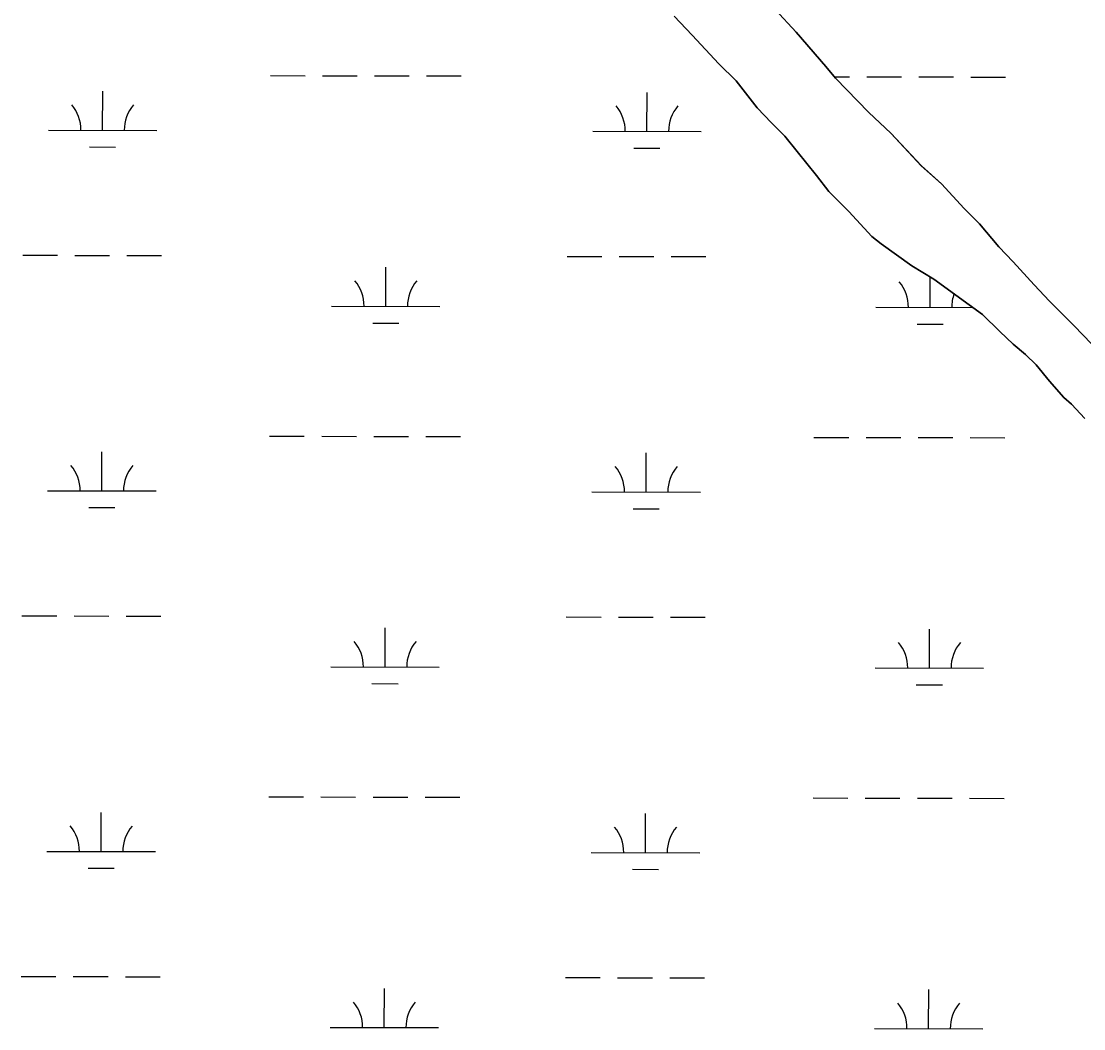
# Model space of a CAD drawing. Extents: x 3187622 to 3225504, y 800805 to 826213.
# Drawn here: x 3209769 to 3210748, y 818695 to 819624 of the extents above; entities that cross this region are included whole.
import ezdxf

# ---------------------------------------------------------------- set-up
doc = ezdxf.new("R2010")
doc.units = 0
doc.layers.add('V-SITE-VEGE', color=7, linetype='Continuous')
doc.layers.add('V-WETL-SWMP', color=7, linetype='Continuous')

msp = doc.modelspace()

# ---------------------------------------------------------------- linework, layer by layer
at = {"layer": 'V-SITE-VEGE'}
for points in [[(3210463.74, 819634.89), (3210483.12, 819613.79), (3210510.42, 819582.14), (3210519.23, 819571.58), (3210550.06, 819539.93), (3210570.31, 819520.59), (3210598.49, 819490.7), (3210616.99, 819474), (3210638.13, 819451.14), (3210652.22, 819437.07), (3210669.83, 819415.97), (3210683.05, 819401.9), (3210702.42, 819380.8), (3210716.52, 819365.85), (3210739.41, 819342.99), (3210755.27, 819326.29)], [(3210749.17, 819257.65), (3210736.84, 819270.83), (3210729.79, 819276.99), (3210716.58, 819291.94), (3210704.25, 819306.88), (3210694.56, 819316.56), (3210683.11, 819326.22), (3210670.78, 819337.65), (3210654.93, 819353.48), (3210642.6, 819362.27), (3210610.02, 819386), (3210589.78, 819398.3), (3210561.6, 819418.51), (3210552.8, 819425.54), (3210531.66, 819448.4), (3210513.16, 819466.87), (3210501.71, 819481.81), (3210484.09, 819503.8), (3210472.64, 819517.87), (3210460.31, 819530.18), (3210447.1, 819544.24), (3210427.72, 819568.86), (3210411.87, 819584.69), (3210387.21, 819611.07), (3210370.47, 819628.65)]]:
    msp.add_lwpolyline(points, dxfattribs=at)
at = {"layer": 'V-WETL-SWMP'}
for p, q in [((3209998.26, 819573.82), (3210030.26, 819573.76)), ((3210046.26, 819573.72), (3210078.26, 819573.66)), ((3210094.26, 819573.63), (3210126.26, 819573.56)), ((3210142.26, 819573.53), (3210174.26, 819573.46)), ((3210518.25, 819572.76), (3210532.17, 819572.73)), ((3210548.17, 819572.7), (3210580.17, 819572.64)), ((3210596.17, 819572.6), (3210628.17, 819572.54)), ((3210644.17, 819572.51), (3210676.17, 819572.44)), ((3209843.56, 819523.39), (3209843.64, 819559.39)), ((3210345.47, 819522.37), (3210345.55, 819558.37)), ((3209793.56, 819523.5), (3209893.56, 819523.29)), ((3210295.47, 819522.47), (3210395.47, 819522.27)), ((3209831.53, 819507.99), (3209855.53, 819507.94)), ((3210333.44, 819506.96), (3210357.44, 819506.92)), ((3209769.92, 819408.11), (3209801.92, 819408.05)), ((3209817.92, 819408.01), (3209849.92, 819407.95)), ((3209865.92, 819407.92), (3209897.92, 819407.85)), ((3210271.83, 819407.09), (3210303.83, 819407.02)), ((3210319.83, 819406.99), (3210351.83, 819406.93)), ((3210367.83, 819406.89), (3210399.83, 819406.83)), ((3210104.67, 819361), (3210104.74, 819397)), ((3210606.58, 819359.98), (3210606.63, 819388.06)), ((3210054.67, 819361.1), (3210154.67, 819360.9)), ((3210556.58, 819360.08), (3210645.93, 819359.9)), ((3210092.64, 819345.59), (3210116.64, 819345.54)), ((3210594.55, 819344.57), (3210618.55, 819344.52)), ((3209997.58, 819241.15), (3210029.58, 819241.08)), ((3210045.58, 819241.05), (3210077.58, 819240.98)), ((3210093.58, 819240.95), (3210125.58, 819240.89)), ((3210141.58, 819240.85), (3210173.58, 819240.79)), ((3210499.49, 819240.12), (3210531.49, 819240.06)), ((3210547.49, 819240.03), (3210579.49, 819239.96)), ((3210595.49, 819239.93), (3210627.49, 819239.86)), ((3210643.49, 819239.83), (3210675.49, 819239.77)), ((3209842.89, 819190.72), (3209842.96, 819226.72)), ((3210344.79, 819189.7), (3210344.87, 819225.7)), ((3209792.89, 819190.82), (3209892.89, 819190.62)), ((3210294.79, 819189.8), (3210394.79, 819189.6)), ((3209830.86, 819175.31), (3209854.86, 819175.26)), ((3210332.76, 819174.29), (3210356.76, 819174.24)), ((3209769.24, 819075.44), (3209801.24, 819075.37)), ((3209817.24, 819075.34), (3209849.24, 819075.27)), ((3209865.24, 819075.24), (3209897.24, 819075.18)), ((3210271.15, 819074.41), (3210303.15, 819074.35)), ((3210319.15, 819074.32), (3210351.15, 819074.25)), ((3210367.15, 819074.22), (3210399.15, 819074.15)), ((3210103.99, 819028.33), (3210104.07, 819064.33)), ((3210605.9, 819027.3), (3210605.97, 819063.3)), ((3210053.99, 819028.43), (3210153.99, 819028.22)), ((3210555.9, 819027.4), (3210655.9, 819027.2)), ((3210091.96, 819012.92), (3210115.96, 819012.87)), ((3210593.87, 819011.9), (3210617.87, 819011.85)), ((3209996.9, 818908.47), (3210028.9, 818908.41)), ((3210044.9, 818908.37), (3210076.9, 818908.31)), ((3210092.9, 818908.28), (3210124.9, 818908.21)), ((3210140.9, 818908.18), (3210172.9, 818908.11)), ((3210498.81, 818907.45), (3210530.81, 818907.38)), ((3210546.81, 818907.35), (3210578.81, 818907.29)), ((3210594.81, 818907.25), (3210626.81, 818907.19)), ((3210642.81, 818907.16), (3210674.81, 818907.09)), ((3209842.21, 818858.05), (3209842.28, 818894.05)), ((3210344.12, 818857.02), (3210344.19, 818893.02)), ((3209792.21, 818858.15), (3209892.21, 818857.94)), ((3210294.12, 818857.12), (3210394.12, 818856.92)), ((3209830.18, 818842.64), (3209854.18, 818842.59)), ((3210332.09, 818841.62), (3210356.09, 818841.57)), ((3209768.57, 818742.76), (3209800.57, 818742.7)), ((3209816.57, 818742.67), (3209848.57, 818742.6)), ((3209864.57, 818742.57), (3209896.57, 818742.5)), ((3210270.47, 818741.74), (3210302.47, 818741.68)), ((3210318.47, 818741.64), (3210350.47, 818741.58)), ((3210366.47, 818741.55), (3210398.47, 818741.48)), ((3210103.32, 818695.65), (3210103.39, 818731.65)), ((3210605.22, 818694.63), (3210605.3, 818730.63)), ((3210053.32, 818695.75), (3210153.32, 818695.55)), ((3210555.22, 818694.73), (3210655.22, 818694.53))]:
    msp.add_line(p, q, dxfattribs=at)
for points in [[(3210755.27, 819326.29), (3210739.41, 819342.99), (3210716.52, 819365.85), (3210702.42, 819380.8), (3210683.05, 819401.9), (3210669.83, 819415.97), (3210652.22, 819437.07), (3210638.13, 819451.14), (3210616.99, 819474), (3210598.5, 819490.7), (3210570.31, 819520.59), (3210550.06, 819539.93), (3210519.23, 819571.58), (3210510.42, 819582.14), (3210483.12, 819613.79), (3210463.74, 819634.89)], [(3210370.47, 819628.65), (3210387.21, 819611.07), (3210411.87, 819584.69), (3210427.72, 819568.86), (3210447.1, 819544.24), (3210460.31, 819530.18), (3210472.64, 819517.87), (3210484.09, 819503.8), (3210501.71, 819481.82), (3210513.16, 819466.87), (3210531.66, 819448.4), (3210552.8, 819425.54), (3210561.6, 819418.51), (3210589.78, 819398.3), (3210610.03, 819386), (3210642.6, 819362.27), (3210654.93, 819353.48), (3210670.78, 819337.65), (3210683.11, 819326.22), (3210694.56, 819316.56), (3210704.25, 819306.88), (3210716.58, 819291.94), (3210729.79, 819276.99), (3210736.84, 819270.83), (3210749.17, 819257.65)]]:
    msp.add_lwpolyline(points, dxfattribs=at)
for centre, start, end in [((3209788.32, 819523.98), 359.11148, 40.65514), ((3209898.81, 819523.76), 139.11148, 180.65514), ((3210290.23, 819522.96), 359.11148, 40.65514), ((3210400.72, 819522.73), 139.11148, 180.65514), ((3210049.43, 819361.59), 359.11148, 40.65514), ((3210159.91, 819361.36), 139.11148, 180.65514), ((3210551.34, 819360.56), 359.11148, 40.65514), ((3210661.82, 819360.34), 160.00175, 180.65514), ((3209787.65, 819191.31), 359.11148, 40.65514), ((3209898.13, 819191.08), 139.11148, 180.65514), ((3210289.55, 819190.28), 359.11148, 40.65514), ((3210400.04, 819190.06), 139.11148, 180.65514), ((3210048.75, 819028.91), 359.11148, 40.65514), ((3210159.24, 819028.69), 139.11148, 180.65514), ((3210550.66, 819027.89), 359.11148, 40.65514), ((3210661.14, 819027.67), 139.11148, 180.65514), ((3209786.97, 818858.63), 359.11148, 40.65514), ((3209897.45, 818858.41), 139.11148, 180.65514), ((3210288.87, 818857.61), 359.11148, 40.65514), ((3210399.36, 818857.39), 139.11148, 180.65514), ((3210048.07, 818696.24), 359.11148, 40.65514), ((3210158.56, 818696.01), 139.11148, 180.65514), ((3210549.98, 818695.22), 359.11148, 40.65514), ((3210660.47, 818694.99), 139.11148, 180.65514)]:
    msp.add_arc(centre, 35.25, start, end, dxfattribs=at)

doc.saveas('drawing.dxf')
